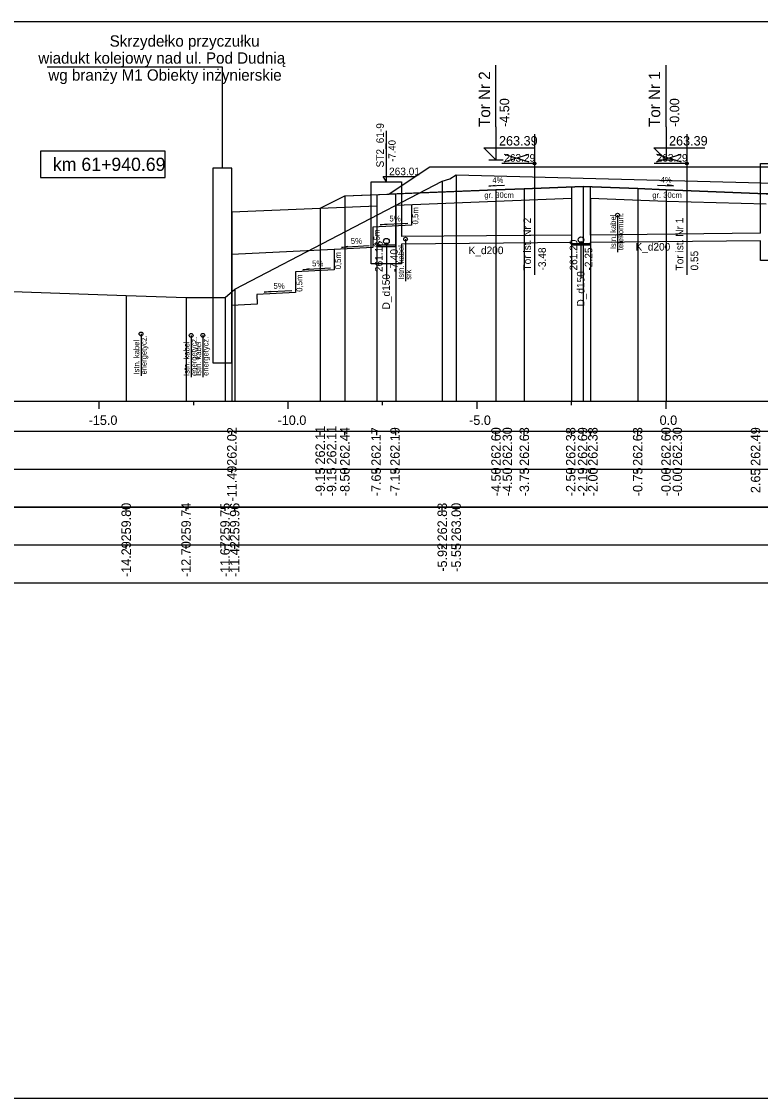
# Model space of a CAD drawing. Extents: x 6516023 to 6560129, y 5513077 to 5529206.
# Drawn here: x 6519493.16 to 6519512.71, y 5514451.16 to 5514479.66 of the extents above; entities that cross this region are included whole.
import ezdxf

# ---------------------------------------------------------------- set-up
doc = ezdxf.new("R2010")
doc.units = 0
for name, color, linetype in [('IR_default', 7, 'Continuous'), ('TOR_PRZEK_P-inne branze', 7, 'Continuous'), ('TOR_PRZEK_P-kable', 7, 'Continuous'), ('TOR_PRZEK_P-komponent', 7, 'Continuous'), ('TOR_PRZEK_P-odwodnienie', 7, 'Continuous'), ('TOR_PRZEK_P-opisy', 7, 'Continuous'), ('TOR_PRZEK_P-schodkowanie+wymiana', 7, 'Continuous'), ('TOR_PRZEK_P-tabelka istniejace', 7, 'Continuous'), ('TOR_PRZEK_P-tabelka projektowane', 7, 'Continuous'), ('TOR_PRZEK_P-teren istniejacy', 7, 'Continuous'), ('TOR_PRZEK_P-tory istniejace', 7, 'Continuous'), ('TOR_PRZEK_P-tory projektowane', 7, 'Continuous'), ('TOR_PRZEK_P-uklad odniesienia', 7, 'Continuous'), ('TOR_PRZEK_P-warstwa ochronna I', 7, 'Continuous'), ('TOR_PRZEK_P-warstwa ochronna II', 7, 'Continuous'), ('TOR_PS_T-skarpy projektowane', 7, 'Continuous'), ('TOR_RAMKI-ramka+tabelka 1', 7, 'Continuous')]:
    doc.layers.add(name, color=color, linetype=linetype)

msp = doc.modelspace()

# ---------------------------------------------------------------- linework, layer by layer
at = {"layer": 'IR_default'}
msp.add_lwpolyline([(6519498.723, 5514474.622), (6519501.061, 5514474.716), (6519501.713, 5514475.042), (6519502.631, 5514475.079), (6519502.873, 5514475.088), (6519503.099, 5514475.24), (6519503.963, 5514475.815), (6519504.691, 5514475.815), (6519507.463, 5514475.815), (6519508.255, 5514475.815), (6519508.463, 5514475.815), (6519509.191, 5514475.815), (6519511.963, 5514475.815), (6519513.785, 5514475.815)], dxfattribs=at)
at = {"layer": 'TOR_PRZEK_P-inne branze'}
for p, q in [((6519498.473, 5514478.448), (6519493.834, 5514478.448)), ((6519498.473, 5514475.779), (6519498.473, 5514478.448))]:
    msp.add_line(p, q, dxfattribs=at)
msp.add_lwpolyline([(6519498.223, 5514470.621), (6519498.723, 5514470.621), (6519498.723, 5514475.779), (6519498.223, 5514475.779)], close=True, dxfattribs=at)
at = {"layer": 'TOR_PRZEK_P-kable'}
for p, q in [((6519508.932, 5514474.531), (6519508.932, 5514473.557)), ((6519503.32, 5514473.898), (6519503.32, 5514472.788)), ((6519496.318, 5514471.389), (6519496.318, 5514470.279)), ((6519497.647, 5514471.351), (6519497.647, 5514470.241)), ((6519497.955, 5514471.352), (6519497.955, 5514470.243))]:
    msp.add_line(p, q, dxfattribs=at)
for centre in [(6519508.932, 5514474.531), (6519503.32, 5514473.898), (6519496.318, 5514471.389), (6519497.647, 5514471.351), (6519497.955, 5514471.352)]:
    msp.add_circle(centre, 0.05, dxfattribs=at)
at = {"layer": 'TOR_PRZEK_P-komponent'}
msp.add_lwpolyline([(6519503.963, 5514475.815), (6519507.463, 5514475.815), (6519508.463, 5514475.815), (6519511.963, 5514475.815), (6519514.263, 5514475.815), (6519517.763, 5514475.815), (6519519.013, 5514475.815), (6519522.513, 5514475.815), (6519523.598, 5514475.092), (6519520.763, 5514475.205), (6519520.013, 5514475.235), (6519518.763, 5514475.285), (6519518.013, 5514475.285), (6519516.763, 5514475.235), (6519516.013, 5514475.205), (6519513.363, 5514475.099), (6519512.863, 5514475.1), (6519510.213, 5514475.206), (6519509.463, 5514475.236), (6519508.018, 5514475.294), (6519506.463, 5514475.232), (6519505.713, 5514475.202), (6519502.873, 5514475.088), (6519502.873, 5514475.088)], close=True, dxfattribs=at)
at = {"layer": 'TOR_PRZEK_P-odwodnienie'}
for p, q in [((6519502.813, 5514475.415), (6519502.813, 5514476.765)), ((6519502.73, 5514475.553), (6519503.57, 5514475.553)), ((6519502.813, 5514475.415), (6519502.73, 5514475.553)), ((6519507.713, 5514474.006), (6519503.213, 5514473.967)), ((6519512.713, 5514474.056), (6519508.213, 5514474.006)), ((6519512.713, 5514473.856), (6519508.213, 5514473.806)), ((6519502.813, 5514473.766), (6519502.813, 5514472.831)), ((6519507.713, 5514473.806), (6519503.213, 5514473.767)), ((6519507.963, 5514473.806), (6519507.963, 5514472.871))]:
    msp.add_line(p, q, dxfattribs=at)
for points in [[(6519512.713, 5514474.056), (6519512.713, 5514475.895), (6519513.513, 5514475.895), (6519513.513, 5514473.336), (6519512.713, 5514473.336), (6519512.713, 5514473.856)], [(6519502.413, 5514473.766), (6519502.413, 5514475.415), (6519503.213, 5514475.415), (6519503.213, 5514473.967)], [(6519507.713, 5514475.282), (6519507.713, 5514474.006)], [(6519508.213, 5514474.006), (6519508.213, 5514475.286)], [(6519502.563, 5514475.076), (6519502.563, 5514473.706), (6519503.063, 5514473.706), (6519503.063, 5514475.096)], [(6519503.213, 5514473.767), (6519503.213, 5514473.246), (6519502.413, 5514473.246), (6519502.413, 5514473.766)], [(6519502.563, 5514473.746), (6519503.063, 5514473.746)], [(6519507.713, 5514473.806), (6519507.713, 5514473.746), (6519508.213, 5514473.746), (6519508.213, 5514473.806)], [(6519507.713, 5514473.786), (6519508.213, 5514473.786)]]:
    msp.add_lwpolyline(points, dxfattribs=at)
for centre, radius in [((6519502.813, 5514473.841), 0.075), ((6519507.963, 5514473.881), 0.075), ((6519507.963, 5514473.806), 0.03), ((6519502.813, 5514473.766), 0.03)]:
    msp.add_circle(centre, radius, dxfattribs=at)
at = {"layer": 'TOR_PRZEK_P-opisy'}
for points in [[(6519505.942, 5514475.319), (6519505.524, 5514475.299), (6519505.692, 5514475.328)], [(6519509.991, 5514475.326), (6519510.409, 5514475.307), (6519510.241, 5514475.335)]]:
    msp.add_lwpolyline(points, dxfattribs=at)
at = {"layer": 'TOR_PRZEK_P-schodkowanie+wymiana'}
for p, q in [((6519503.474, 5514474.812), (6519503.474, 5514474.269)), ((6519503.474, 5514474.269), (6519502.451, 5514474.218)), ((6519502.451, 5514474.218), (6519502.451, 5514473.675)), ((6519501.428, 5514473.624), (6519498.723, 5514473.489)), ((6519502.451, 5514473.675), (6519501.428, 5514473.624)), ((6519501.428, 5514473.624), (6519501.428, 5514473.081)), ((6519501.428, 5514473.081), (6519500.406, 5514473.03)), ((6519500.406, 5514473.03), (6519500.406, 5514472.487)), ((6519500.406, 5514472.487), (6519499.383, 5514472.436)), ((6519499.383, 5514472.436), (6519499.393, 5514472.175)), ((6519499.393, 5514472.175), (6519498.723, 5514472.142))]:
    msp.add_line(p, q, dxfattribs=at)
at = {"layer": 'TOR_PRZEK_P-tabelka istniejace'}
for p, q in [((6519495.926, 5514466.706), (6519495.926, 5514466.806)), ((6519497.51, 5514466.706), (6519497.51, 5514466.806)), ((6519498.541, 5514466.706), (6519498.541, 5514466.806)), ((6519498.797, 5514466.706), (6519498.797, 5514466.806)), ((6519504.291, 5514466.706), (6519504.291, 5514466.806)), ((6519504.659, 5514466.706), (6519504.659, 5514466.806)), ((6519459.163, 5514465.806), (6519552.963, 5514465.806)), ((6519495.926, 5514465.706), (6519495.926, 5514465.806)), ((6519497.51, 5514465.706), (6519497.51, 5514465.806)), ((6519498.541, 5514465.706), (6519498.541, 5514465.806)), ((6519498.797, 5514465.706), (6519498.797, 5514465.806)), ((6519504.291, 5514465.706), (6519504.291, 5514465.806)), ((6519504.659, 5514465.706), (6519504.659, 5514465.806))]:
    msp.add_line(p, q, dxfattribs=at)
for points in [[(6519504.659, 5514475.603), (6519504.659, 5514469.806), (6519504.659, 5514469.676), (6519504.659, 5514469.606)], [(6519504.291, 5514475.433), (6519504.291, 5514469.806), (6519504.291, 5514469.676), (6519504.291, 5514469.606)], [(6519498.797, 5514472.571), (6519498.797, 5514469.806), (6519498.797, 5514469.676), (6519498.797, 5514469.606)], [(6519495.926, 5514472.402), (6519495.926, 5514469.806), (6519495.926, 5514469.676), (6519495.926, 5514469.606)], [(6519497.51, 5514472.35), (6519497.51, 5514469.806), (6519497.51, 5514469.676), (6519497.51, 5514469.606)], [(6519498.541, 5514472.356), (6519498.541, 5514469.806), (6519498.541, 5514469.676), (6519498.541, 5514469.606)]]:
    msp.add_lwpolyline(points, dxfattribs=at)
msp.add_lwpolyline([(6519459.163, 5514466.806), (6519459.163, 5514464.806), (6519552.963, 5514464.806), (6519552.963, 5514466.806)], close=True, dxfattribs=at)
at = {"layer": 'TOR_PRZEK_P-tabelka projektowane'}
for p, q in [((6519498.723, 5514468.706), (6519498.723, 5514468.806)), ((6519501.061, 5514468.706), (6519501.061, 5514468.806)), ((6519501.061, 5514468.706), (6519501.061, 5514468.806)), ((6519501.713, 5514468.706), (6519501.713, 5514468.806)), ((6519502.563, 5514468.706), (6519502.563, 5514468.806)), ((6519503.063, 5514468.706), (6519503.063, 5514468.806)), ((6519505.713, 5514468.706), (6519505.713, 5514468.806)), ((6519505.713, 5514468.706), (6519505.713, 5514468.806)), ((6519506.463, 5514468.706), (6519506.463, 5514468.806)), ((6519507.713, 5514468.706), (6519507.713, 5514468.806)), ((6519508.018, 5514468.706), (6519508.018, 5514468.806)), ((6519508.213, 5514468.706), (6519508.213, 5514468.806)), ((6519509.463, 5514468.706), (6519509.463, 5514468.806)), ((6519510.213, 5514468.706), (6519510.213, 5514468.806)), ((6519510.213, 5514468.706), (6519510.213, 5514468.806)), ((6519459.163, 5514467.806), (6519552.963, 5514467.806)), ((6519498.723, 5514467.706), (6519498.723, 5514467.806)), ((6519501.061, 5514467.706), (6519501.061, 5514467.806)), ((6519501.061, 5514467.706), (6519501.061, 5514467.806)), ((6519501.713, 5514467.706), (6519501.713, 5514467.806)), ((6519502.563, 5514467.706), (6519502.563, 5514467.806)), ((6519503.063, 5514467.706), (6519503.063, 5514467.806)), ((6519505.713, 5514467.706), (6519505.713, 5514467.806)), ((6519505.713, 5514467.706), (6519505.713, 5514467.806)), ((6519506.463, 5514467.706), (6519506.463, 5514467.806)), ((6519507.713, 5514467.706), (6519507.713, 5514467.806)), ((6519508.018, 5514467.706), (6519508.018, 5514467.806)), ((6519508.213, 5514467.706), (6519508.213, 5514467.806)), ((6519509.463, 5514467.706), (6519509.463, 5514467.806)), ((6519510.213, 5514467.706), (6519510.213, 5514467.806)), ((6519510.213, 5514467.706), (6519510.213, 5514467.806))]:
    msp.add_line(p, q, dxfattribs=at)
for points in [[(6519508.018, 5514475.294), (6519508.018, 5514469.806), (6519508.018, 5514469.676), (6519508.018, 5514469.606)], [(6519501.713, 5514475.042), (6519501.713, 5514469.806), (6519501.713, 5514469.676), (6519501.713, 5514469.606)], [(6519505.713, 5514475.202), (6519505.713, 5514469.806), (6519505.713, 5514469.676), (6519505.713, 5514469.606)], [(6519506.463, 5514475.232), (6519506.463, 5514469.806), (6519506.463, 5514469.676), (6519506.463, 5514469.606)], [(6519507.713, 5514474.982), (6519507.713, 5514469.806), (6519507.713, 5514469.676), (6519507.713, 5514469.606)], [(6519508.213, 5514474.986), (6519508.213, 5514469.806), (6519508.213, 5514469.676), (6519508.213, 5514469.606)], [(6519509.463, 5514475.236), (6519509.463, 5514469.806), (6519509.463, 5514469.676), (6519509.463, 5514469.606)], [(6519510.213, 5514475.206), (6519510.213, 5514469.806), (6519510.213, 5514469.676), (6519510.213, 5514469.606)], [(6519501.061, 5514474.716), (6519501.061, 5514469.806), (6519501.061, 5514469.676), (6519501.061, 5514469.606)], [(6519501.061, 5514474.716), (6519501.061, 5514469.806), (6519501.061, 5514469.676), (6519501.061, 5514469.606)], [(6519502.563, 5514474.776), (6519502.563, 5514469.806), (6519502.563, 5514469.676), (6519502.563, 5514469.606)], [(6519503.063, 5514474.796), (6519503.063, 5514469.806), (6519503.063, 5514469.676), (6519503.063, 5514469.606)], [(6519505.713, 5514474.902), (6519505.713, 5514469.806), (6519505.713, 5514469.676), (6519505.713, 5514469.606)], [(6519510.213, 5514474.906), (6519510.213, 5514469.806), (6519510.213, 5514469.676), (6519510.213, 5514469.606)], [(6519498.723, 5514474.622), (6519498.723, 5514469.806), (6519498.723, 5514469.676), (6519498.723, 5514469.606)]]:
    msp.add_lwpolyline(points, dxfattribs=at)
msp.add_lwpolyline([(6519459.163, 5514468.806), (6519459.163, 5514466.806), (6519552.963, 5514466.806), (6519552.963, 5514468.806)], close=True, dxfattribs=at)
at = {"layer": 'TOR_PRZEK_P-teren istniejacy'}
msp.add_lwpolyline([(6519462.963, 5514472.435), (6519463.346, 5514472.438), (6519474.34, 5514472.412), (6519485.322, 5514472.598), (6519486.649, 5514472.728), (6519495.926, 5514472.402), (6519497.51, 5514472.35), (6519498.541, 5514472.356), (6519498.797, 5514472.571), (6519504.291, 5514475.433), (6519504.495, 5514475.49), (6519504.659, 5514475.603), (6519516.095, 5514475.296), (6519524.516, 5514475.313), (6519526.633, 5514473.664)], dxfattribs=at)
at = {"layer": 'TOR_PRZEK_P-tory istniejace'}
for p, q in [((6519506.732, 5514476.673), (6519506.732, 5514472.953)), ((6519510.764, 5514476.674), (6519510.764, 5514472.954)), ((6519505.933, 5514475.945), (6519506.585, 5514476.148)), ((6519505.933, 5514476.148), (6519506.585, 5514475.945)), ((6519509.965, 5514475.946), (6519510.617, 5514476.149)), ((6519509.965, 5514476.149), (6519510.617, 5514475.946)), ((6519506.733, 5514475.898), (6519505.867, 5514475.898)), ((6519510.765, 5514475.899), (6519509.899, 5514475.899))]:
    msp.add_line(p, q, dxfattribs=at)
for centre in [(6519506.733, 5514475.898), (6519510.765, 5514475.899)]:
    msp.add_circle(centre, 0.035, dxfattribs=at)
at = {"layer": 'TOR_PRZEK_P-tory projektowane'}
for p, q in [((6519505.713, 5514476.873), (6519505.713, 5514478.505)), ((6519510.213, 5514476.873), (6519510.213, 5514478.505)), ((6519505.713, 5514476.873), (6519505.713, 5514475.995)), ((6519510.213, 5514476.873), (6519510.213, 5514475.995)), ((6519505.713, 5514475.995), (6519505.394, 5514476.314)), ((6519505.394, 5514476.314), (6519506.738, 5514476.314)), ((6519510.213, 5514475.995), (6519509.894, 5514476.314)), ((6519509.894, 5514476.314), (6519511.238, 5514476.314)), ((6519505.521, 5514475.995), (6519505.905, 5514475.995)), ((6519510.021, 5514475.995), (6519510.405, 5514475.995))]:
    msp.add_line(p, q, dxfattribs=at)
at = {"layer": 'TOR_PRZEK_P-uklad odniesienia'}
for p, q in [((6519462.963, 5514469.606), (6519552.963, 5514469.606)), ((6519495.213, 5514469.406), (6519495.213, 5514469.606)), ((6519497.713, 5514469.506), (6519497.713, 5514469.606)), ((6519500.213, 5514469.406), (6519500.213, 5514469.606)), ((6519502.713, 5514469.506), (6519502.713, 5514469.606)), ((6519505.213, 5514469.406), (6519505.213, 5514469.606)), ((6519507.713, 5514469.506), (6519507.713, 5514469.606)), ((6519510.213, 5514469.406), (6519510.213, 5514469.606))]:
    msp.add_line(p, q, dxfattribs=at)
msp.add_lwpolyline([(6519496.958, 5514476.227), (6519493.658, 5514476.227), (6519493.658, 5514475.527), (6519496.958, 5514475.527)], close=True, dxfattribs=at)
at = {"layer": 'TOR_PRZEK_P-warstwa ochronna I'}
for points in [[(6519503.063, 5514474.796), (6519505.713, 5514474.902), (6519507.713, 5514474.982)], [(6519508.213, 5514474.986), (6519510.213, 5514474.906), (6519512.863, 5514474.831)], [(6519501.061, 5514474.716), (6519502.563, 5514474.776)]]:
    msp.add_lwpolyline(points, dxfattribs=at)
at = {"layer": 'TOR_PRZEK_P-warstwa ochronna II'}
msp.add_lwpolyline([(6519498.723, 5514474.622), (6519501.061, 5514474.716), (6519501.713, 5514475.042), (6519505.713, 5514475.202), (6519506.463, 5514475.232), (6519508.018, 5514475.294), (6519509.463, 5514475.236), (6519510.213, 5514475.206), (6519512.863, 5514475.1), (6519513.363, 5514475.099), (6519516.013, 5514475.205), (6519516.763, 5514475.235), (6519518.013, 5514475.285), (6519518.763, 5514475.285), (6519520.013, 5514475.235), (6519520.763, 5514475.205), (6519526.633, 5514474.97)], dxfattribs=at)
at = {"layer": 'TOR_PS_T-skarpy projektowane'}
for points in [[(6519503.381, 5514474.314), (6519502.646, 5514474.274), (6519502.818, 5514474.305)], [(6519502.358, 5514473.72), (6519501.623, 5514473.68), (6519501.796, 5514473.711)], [(6519501.335, 5514473.126), (6519500.6, 5514473.086), (6519500.773, 5514473.117)], [(6519500.312, 5514472.531), (6519499.577, 5514472.492), (6519499.75, 5514472.523)]]:
    msp.add_lwpolyline(points, dxfattribs=at)
at = {"layer": 'TOR_RAMKI-ramka+tabelka 1'}
msp.add_lwpolyline([(6519359.513, 5514479.656), (6519607.013, 5514479.656), (6519607.013, 5514451.156), (6519359.513, 5514451.156)], close=True, dxfattribs=at)

# ---------------------------------------------------------------- texts
at = {"layer": 'TOR_PRZEK_P-inne branze'}
for s, p in [('Skrzydełko przyczułku', (6519495.488, 5514478.991)), ('wiadukt kolejowy nad ul. Pod Dudnią', (6519493.6, 5514478.541)), ('wg branży M1 Obiekty inżynierskie', (6519493.865, 5514478.091))]:
    msp.add_text(s, height=0.3, dxfattribs=at).set_placement(p)
at = {"layer": 'TOR_PRZEK_P-kable'}
for s, height, p in [('Istn. kabel', 0.14999, (6519508.888, 5514473.633)), ('telekomun.', 0.15, (6519509.082, 5514473.605)), ('Istn. kabel', 0.14999, (6519503.275, 5514472.824)), ('srk', 0.15, (6519503.469, 5514472.824)), ('energetycz.', 0.14999, (6519496.467, 5514470.316)), ('energetycz.', 0.14999, (6519497.795, 5514470.277)), ('energetycz.', 0.14999, (6519498.104, 5514470.279)), ('Istn. kabel', 0.14999, (6519496.273, 5514470.315)), ('Istn. kabel', 0.14999, (6519497.601, 5514470.277)), ('Istn. kabel', 0.14999, (6519497.91, 5514470.279))]:
    msp.add_text(s, height=height, rotation=90.0511, dxfattribs=at).set_placement(p)
at = {"layer": 'TOR_PRZEK_P-odwodnienie'}
for s, height, rotation, p in [('ST2_61-9', 0.2, 90, (6519502.746, 5514475.794)), ('-7.40', 0.19, 90, (6519503.056, 5514475.942)), ('261.20', 0.2, 90, (6519507.863, 5514473.067)), ('261.16', 0.2, 90, (6519502.713, 5514473.027)), ('-7.40', 0.2, 90, (6519503.113, 5514473.027)), ('K_d200', 0.2, 360, (6519504.989, 5514473.501)), ('-2.25', 0.2, 90, (6519508.263, 5514473.067)), ('K_d200', 0.2, 360, (6519509.404, 5514473.595)), ('D_d150', 0.2, 90, (6519508.055, 5514472.113)), ('D_d150', 0.2, 90, (6519502.905, 5514472.038))]:
    msp.add_text(s, height=height, rotation=rotation, dxfattribs=at).set_placement(p)
msp.add_text('263.01', height=0.2, dxfattribs=at).set_placement((6519502.883, 5514475.59))
at = {"layer": 'TOR_PRZEK_P-opisy'}
for rotation, p in [(0.1515, (6519505.619, 5514475.384)), (359.8485, (6519510.07, 5514475.392))]:
    msp.add_text('4%', height=0.15, rotation=rotation, dxfattribs=at).set_placement(p)
at = {"layer": 'TOR_PRZEK_P-schodkowanie+wymiana'}
for p in [(6519503.656, 5514474.285), (6519502.633, 5514473.691), (6519501.611, 5514473.097), (6519500.588, 5514472.503)]:
    msp.add_text('0,5m', height=0.1545, rotation=90, dxfattribs=at).set_placement(p)
at = {"layer": 'TOR_PRZEK_P-tabelka istniejace'}
for s, p in [('259.80', (6519496.051, 5514465.898)), ('259.74', (6519497.635, 5514465.899)), ('259.75', (6519498.666, 5514465.897)), ('259.96', (6519498.922, 5514465.898)), ('262.83', (6519504.416, 5514465.898)), ('263.00', (6519504.784, 5514465.898)), ('-14.29', (6519496.051, 5514464.955)), ('-12.70', (6519497.635, 5514464.955)), ('-11.67', (6519498.666, 5514464.955)), ('-11.42', (6519498.922, 5514464.956)), ('-5.92', (6519504.416, 5514465.096)), ('-5.55', (6519504.784, 5514465.093))]:
    msp.add_text(s, height=0.25, rotation=90, dxfattribs=at).set_placement(p)
at = {"layer": 'TOR_PRZEK_P-tabelka projektowane'}
for s, p in [('262.02', (6519498.848, 5514467.9)), ('262.11', (6519501.186, 5514467.933)), ('262.11', (6519501.486, 5514467.933)), ('262.44', (6519501.838, 5514467.899)), ('262.17', (6519502.665, 5514467.898)), ('262.19', (6519503.165, 5514467.898)), ('262.60', (6519505.838, 5514467.898)), ('262.30', (6519506.138, 5514467.898)), ('262.63', (6519506.588, 5514467.898)), ('262.38', (6519507.815, 5514467.898)), ('262.69', (6519508.13, 5514467.898)), ('262.38', (6519508.402, 5514467.898)), ('262.63', (6519509.588, 5514467.898)), ('262.60', (6519510.338, 5514467.898)), ('262.30', (6519510.638, 5514467.898)), ('262.49', (6519512.708, 5514467.898)), ('-11.49', (6519498.848, 5514466.955)), ('-9.15', (6519501.186, 5514467.093)), ('-9.15', (6519501.486, 5514467.093)), ('-8.50', (6519501.838, 5514467.094)), ('-7.65', (6519502.665, 5514467.093)), ('-7.15', (6519503.165, 5514467.093)), ('-4.50', (6519505.838, 5514467.094)), ('-4.50', (6519506.138, 5514467.094)), ('-3.75', (6519506.588, 5514467.093)), ('-2.50', (6519507.815, 5514467.094)), ('-2.19', (6519508.13, 5514467.094)), ('-2.00', (6519508.402, 5514467.094)), ('-0.75', (6519509.588, 5514467.093)), ('-0.00', (6519510.338, 5514467.094)), ('-0.00', (6519510.638, 5514467.094)), ('2.65', (6519512.708, 5514467.177))]:
    msp.add_text(s, height=0.25, rotation=90, dxfattribs=at).set_placement(p)
at = {"layer": 'TOR_PRZEK_P-tory istniejace'}
for p in [(6519505.933, 5514475.948), (6519509.965, 5514475.949)]:
    msp.add_text('263.29', height=0.2, dxfattribs=at).set_placement(p)
for s, rotation, p in [('Tor ist. Nr 2', 90.0511, (6519506.639, 5514473.067)), ('Tor ist. Nr 1', 90.0511, (6519510.671, 5514473.069)), ('-3.48', 90, (6519507.033, 5514473.068)), ('0.55', 90, (6519511.065, 5514473.069))]:
    msp.add_text(s, height=0.2, rotation=rotation, dxfattribs=at).set_placement(p)
at = {"layer": 'TOR_PRZEK_P-tory projektowane'}
for s, height, p in [('Tor Nr 2', 0.3, (6519505.558, 5514476.867)), ('Tor Nr 1', 0.3, (6519510.058, 5514476.867)), ('-4.50', 0.25, (6519506.063, 5514476.865)), ('-0.00', 0.25, (6519510.563, 5514476.865))]:
    msp.add_text(s, height=height, rotation=90, dxfattribs=at).set_placement(p)
for p in [(6519505.793, 5514476.375), (6519510.293, 5514476.375)]:
    msp.add_text('263.39', height=0.25, dxfattribs=at).set_placement(p)
at = {"layer": 'TOR_PRZEK_P-uklad odniesienia'}
for s, height, p in [('km 61+940.69', 0.35, (6519493.986, 5514475.702)), ('-15.0', 0.25, (6519494.932, 5514468.981)), ('-10.0', 0.25, (6519499.932, 5514468.981)), ('-5.0', 0.25, (6519505.002, 5514468.981)), ('0.0', 0.25, (6519510.044, 5514468.981))]:
    msp.add_text(s, height=height, dxfattribs=at).set_placement(p)
at = {"layer": 'TOR_PRZEK_P-warstwa ochronna I'}
for p in [(6519505.405, 5514474.989), (6519509.851, 5514474.989)]:
    msp.add_text('gr. 30cm', height=0.15, dxfattribs=at).set_placement(p)
at = {"layer": 'TOR_PS_T-skarpy projektowane'}
for p in [(6519502.893, 5514474.365), (6519501.87, 5514473.771), (6519500.847, 5514473.177), (6519499.824, 5514472.583)]:
    msp.add_text('5%', height=0.1545, dxfattribs=at).set_placement(p)

doc.saveas('drawing.dxf')
